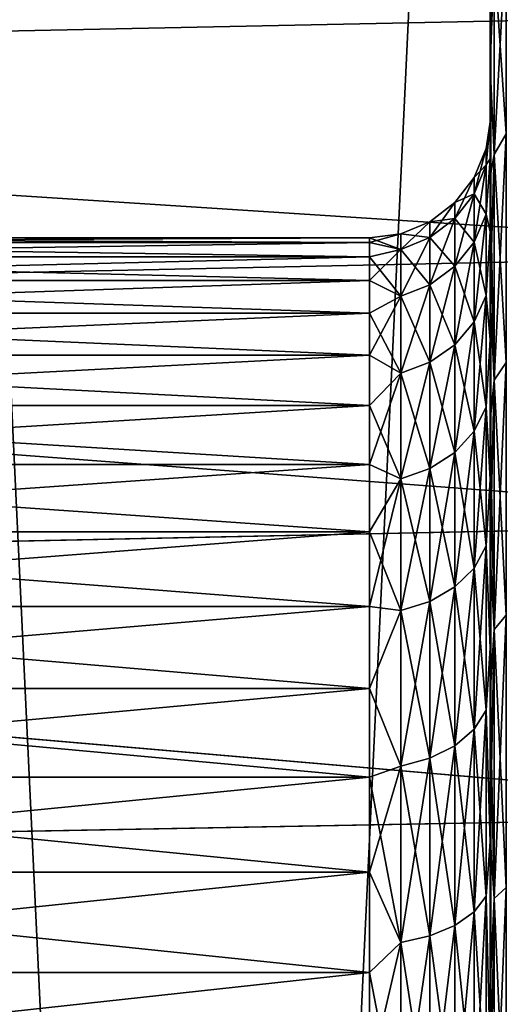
# Model space of a CAD drawing. Header units: metres. Extents: x -109 to 109, y -78 to 121.
# Tile 305 of 656: x -85.98 to -85.183, y 105.305 to 106.937. Entities that reach past the tile are written whole.
import ezdxf

# ---------------------------------------------------------------- set-up
doc = ezdxf.new("R2010")
doc.units = ezdxf.units.M
doc.layers.add('solid_508554_SW0001', color=7, linetype='CONTINUOUS')

msp = doc.modelspace()

# ---------------------------------------------------------------- linework, layer by layer
at = {"layer": 'solid_508554_SW0001'}
for points in [[(-86.160873, 109.825623, -23.301292), (-86.160873, 89.525627, -23.301289), (-85.198685, 89.525627, -22.339108)], [(-86.160873, 109.825623, -23.301292), (-85.198685, 89.525627, -22.339108), (-85.198708, 109.825623, -22.339127)], [(-85.198708, 109.825623, -41.660873), (-85.198685, 89.525627, -41.660892), (-86.160873, 89.525627, -40.698711)], [(-85.198708, 109.825623, -41.660873), (-86.160873, 89.525627, -40.698711), (-86.160873, 109.825623, -40.698708)], [(-85.198708, 109.825623, -22.339127), (-85.198685, 89.525627, -22.339108), (-84.141197, 89.525627, -21.482773)], [(-85.198708, 109.825623, -22.339127), (-84.141197, 89.525627, -21.482773), (-84.141228, 109.825623, -21.482794)], [(-84.141228, 109.825623, -42.517204), (-85.198685, 89.525627, -41.660892), (-85.198708, 109.825623, -41.660873)], [(-84.141228, 109.825623, -42.517204), (-84.141197, 89.525627, -42.517227), (-85.198685, 89.525627, -41.660892)], [(-89.188416, 106.853333, -29.170856), (-89.27124, 107.204384, -29.571938), (-84.5, 106.948959, -29.269775)], [(-89.27124, 107.204384, -34.428066), (-89.188416, 106.85334, -34.829136), (-84.5, 106.948959, -34.730225)], [(-85.193237, 106.713737, -29.31189), (-85.173286, 106.747894, -29.277735), (-85.173286, 107.079926, -29.656351)], [(-85.193237, 107.041611, -29.685757), (-85.193237, 106.713737, -29.31189), (-85.173286, 107.079926, -29.656351)], [(-85.193237, 107.041611, -34.314243), (-85.173286, 107.079926, -34.343647), (-85.173286, 106.747894, -34.722263)], [(-85.193237, 107.041611, -34.314243), (-85.199997, 106.85923, -34.456253), (-85.199997, 107.027283, -34.247791)], [(-85.193237, 106.713737, -34.68811), (-85.199997, 106.85923, -34.456253), (-85.193237, 107.041611, -34.314243)], [(-85.193237, 107.041611, -29.685757), (-85.199997, 107.027283, -29.752207), (-85.199997, 106.85923, -29.543747)], [(-85.193237, 107.041611, -29.685757), (-85.199997, 106.85923, -29.543747), (-85.193237, 106.713737, -29.31189)], [(-85.193237, 106.713737, -34.68811), (-85.193237, 107.041611, -34.314243), (-85.173286, 106.747894, -34.722263)], [(-85.199997, 107.027283, -29.752207), (-85.199997, 107.027283, -34.247791), (-85.199997, 106.85923, -34.456253)], [(-85.199997, 106.85923, -29.543747), (-85.199997, 107.027283, -29.752207), (-85.199997, 106.85923, -34.456253)], [(-89.188416, 106.853333, -29.170856), (-84.5, 106.948959, -29.269775), (-84.5, 106.549965, -28.897144)], [(-89.188416, 106.85334, -34.829136), (-84.5, 106.549965, -35.102856), (-84.5, 106.948959, -34.730225)], [(-89.188416, 106.85334, -34.829136), (-89.105034, 106.45192, -35.180111), (-84.5, 106.549965, -35.102856)], [(-89.105034, 106.451897, -28.819876), (-89.188416, 106.853333, -29.170856), (-84.5, 106.549965, -28.897144)], [(-85.199997, 106.767929, -32.205559), (-85.199997, 106.85923, -34.456253), (-85.199997, 106.676735, -34.652195)], [(-85.193237, 106.713737, -34.68811), (-85.199997, 106.676735, -34.652195), (-85.199997, 106.85923, -34.456253)], [(-85.199997, 106.767929, -32.205559), (-85.199997, 106.85923, -29.543747), (-85.199997, 106.85923, -34.456253)], [(-85.199997, 106.70665, -31.387964), (-85.199997, 106.676727, -29.347805), (-85.199997, 106.85923, -29.543747)], [(-85.193237, 106.713737, -29.31189), (-85.199997, 106.85923, -29.543747), (-85.199997, 106.676727, -29.347805)], [(-85.199997, 106.767929, -31.794464), (-85.199997, 106.70665, -31.387964), (-85.199997, 106.85923, -29.543747)], [(-85.199997, 106.767929, -32.205559), (-85.199997, 106.767929, -31.794464), (-85.199997, 106.85923, -29.543747)], [(-85.206764, 106.696602, -31.615973), (-85.199997, 106.70665, -31.387964), (-85.199997, 106.767929, -31.794464)], [(-85.206764, 106.724068, -32), (-85.199997, 106.767929, -31.794464), (-85.199997, 106.767929, -32.205559)], [(-85.206764, 106.724068, -32), (-85.206764, 106.696602, -31.615973), (-85.199997, 106.767929, -31.794464)], [(-85.206764, 106.696602, -32.384029), (-85.199997, 106.767929, -32.205559), (-85.199997, 106.70665, -32.612057)], [(-85.206764, 106.696602, -32.384029), (-85.206764, 106.724068, -32), (-85.199997, 106.767929, -32.205559)], [(-85.199997, 106.70665, -32.612057), (-85.199997, 106.767929, -32.205559), (-85.199997, 106.676735, -34.652195)], [(-85.193237, 106.339867, -28.984018), (-85.173286, 106.369278, -28.945698), (-85.173286, 106.747894, -29.277735)], [(-85.193237, 106.713737, -29.31189), (-85.193237, 106.339867, -28.984018), (-85.173286, 106.747894, -29.277735)], [(-85.193237, 106.713737, -34.68811), (-85.173286, 106.747894, -34.722263), (-85.173286, 106.369278, -35.054302)], [(-85.226715, 106.648788, -31.622847), (-85.206764, 106.696602, -31.615973), (-85.206764, 106.724068, -32)], [(-85.226715, 106.675758, -32), (-85.206764, 106.724068, -32), (-85.206764, 106.696602, -32.384029)], [(-85.226715, 106.675758, -32), (-85.226715, 106.648788, -31.622847), (-85.206764, 106.724068, -32)], [(-85.206764, 106.614761, -31.239761), (-85.199997, 106.585457, -30.995142), (-85.199997, 106.70665, -31.387964)], [(-85.206764, 106.696602, -31.615973), (-85.206764, 106.614761, -31.239761), (-85.199997, 106.70665, -31.387964)], [(-85.206764, 106.614761, -32.760239), (-85.199997, 106.70665, -32.612057), (-85.199997, 106.585449, -33.004879)], [(-85.206764, 106.614761, -32.760239), (-85.206764, 106.696602, -32.384029), (-85.199997, 106.70665, -32.612057)], [(-85.193237, 106.339867, -35.01598), (-85.199997, 106.676735, -34.652195), (-85.193237, 106.713737, -34.68811)], [(-85.193237, 106.713737, -29.31189), (-85.199997, 106.676727, -29.347805), (-85.199997, 106.480713, -29.165386)], [(-85.193237, 106.713737, -29.31189), (-85.199997, 106.480713, -29.165386), (-85.193237, 106.339867, -28.984018)], [(-85.199997, 106.585449, -33.004879), (-85.199997, 106.70665, -32.612057), (-85.199997, 106.676735, -34.652195)], [(-85.199997, 106.70665, -31.387964), (-85.199997, 106.585457, -30.995142), (-85.199997, 106.676727, -29.347805)], [(-85.193237, 106.339867, -35.01598), (-85.193237, 106.713737, -34.68811), (-85.173286, 106.369278, -35.054302)], [(-85.226715, 106.568413, -31.25337), (-85.206764, 106.614761, -31.239761), (-85.206764, 106.696602, -31.615973)], [(-85.226715, 106.648788, -31.622847), (-85.226715, 106.568413, -31.25337), (-85.206764, 106.696602, -31.615973)], [(-85.226715, 106.648788, -32.377155), (-85.206764, 106.696602, -32.384029), (-85.206764, 106.614761, -32.760239)], [(-85.226715, 106.648788, -32.377155), (-85.226715, 106.675758, -32), (-85.206764, 106.696602, -32.384029)], [(-85.258507, 106.607727, -31.62875), (-85.226715, 106.648788, -31.622847), (-85.226715, 106.675758, -32)], [(-85.258507, 106.634277, -32), (-85.226715, 106.675758, -32), (-85.226715, 106.648788, -32.377155)], [(-85.258507, 106.634277, -32), (-85.258507, 106.607727, -31.62875), (-85.226715, 106.675758, -32)], [(-85.199997, 106.585449, -33.004879), (-85.199997, 106.676735, -34.652195), (-85.199997, 106.480713, -34.834614)], [(-85.193237, 106.339867, -35.01598), (-85.199997, 106.480713, -34.834614), (-85.199997, 106.676735, -34.652195)], [(-85.199997, 106.585457, -30.995142), (-85.199997, 106.480713, -29.165386), (-85.199997, 106.676727, -29.347805)], [(-85.299957, 106.576218, -31.63328), (-85.258507, 106.607727, -31.62875), (-85.258507, 106.634277, -32)], [(-85.299957, 106.602448, -32), (-85.258507, 106.634277, -32), (-85.258507, 106.607727, -32.37125)], [(-85.299957, 106.602448, -32), (-85.299957, 106.576218, -31.63328), (-85.258507, 106.634277, -32)], [(-85.258507, 106.52861, -31.265059), (-85.226715, 106.568413, -31.25337), (-85.226715, 106.648788, -31.622847)], [(-85.258507, 106.607727, -31.62875), (-85.258507, 106.52861, -31.265059), (-85.226715, 106.648788, -31.622847)], [(-85.258507, 106.607727, -32.37125), (-85.226715, 106.648788, -32.377155), (-85.226715, 106.568413, -32.746628)], [(-85.258507, 106.607727, -32.37125), (-85.258507, 106.634277, -32), (-85.226715, 106.648788, -32.377155)], [(-85.226715, 106.568413, -32.746628), (-85.226715, 106.648788, -32.377155), (-85.206764, 106.614761, -32.760239)], [(-85.348236, 106.556419, -31.636127), (-85.299957, 106.576218, -31.63328), (-85.299957, 106.602448, -32)], [(-85.348236, 106.582443, -32), (-85.299957, 106.602448, -32), (-85.299957, 106.576218, -32.366718)], [(-85.348236, 106.582443, -32), (-85.348236, 106.556419, -31.636127), (-85.299957, 106.602448, -32)], [(-85.299957, 106.49807, -31.274025), (-85.258507, 106.52861, -31.265059), (-85.258507, 106.607727, -31.62875)], [(-85.299957, 106.576218, -31.63328), (-85.299957, 106.49807, -31.274025), (-85.258507, 106.607727, -31.62875)], [(-85.299957, 106.576218, -32.366718), (-85.258507, 106.607727, -32.37125), (-85.258507, 106.52861, -32.734943)], [(-85.299957, 106.576218, -32.366718), (-85.299957, 106.602448, -32), (-85.258507, 106.607727, -32.37125)], [(-85.258507, 106.52861, -32.734943), (-85.258507, 106.607727, -32.37125), (-85.226715, 106.568413, -32.746628)], [(-85.226715, 106.436272, -30.899094), (-85.206764, 106.480209, -30.879028), (-85.206764, 106.614761, -31.239761)], [(-85.226715, 106.568413, -31.25337), (-85.226715, 106.436272, -30.899094), (-85.206764, 106.614761, -31.239761)], [(-85.226715, 106.568413, -32.746628), (-85.206764, 106.614761, -32.760239), (-85.206764, 106.480209, -33.120972)], [(-85.206764, 106.614761, -31.239761), (-85.206764, 106.480209, -30.879028), (-85.199997, 106.585457, -30.995142)], [(-85.206764, 106.480209, -33.120972), (-85.206764, 106.614761, -32.760239), (-85.199997, 106.585449, -33.004879)], [(-85.206764, 106.480209, -30.879028), (-85.199997, 106.407066, -30.624777), (-85.199997, 106.585457, -30.995142)], [(-85.206764, 106.480209, -33.120972), (-85.199997, 106.585449, -33.004879), (-85.199997, 106.407051, -33.375244)], [(-85.199997, 106.585457, -30.995142), (-85.199997, 106.407066, -30.624777), (-85.199997, 106.480713, -29.165386)], [(-85.199997, 106.407051, -33.375244), (-85.199997, 106.585449, -33.004879), (-85.199997, 106.480713, -34.834614)], [(-85.400002, 106.575623, -32), (-87, 106.575623, -32), (-87, 106.567764, -31.799931)], [(-85.400002, 106.567764, -31.799931), (-85.400002, 106.575623, -32), (-87, 106.567764, -31.799931)], [(-85.400002, 106.567764, -32.200069), (-87, 106.567764, -32.200069), (-87, 106.575623, -32)], [(-85.400002, 106.575623, -32), (-85.400002, 106.567764, -32.200069), (-87, 106.575623, -32)], [(-85.400002, 106.567764, -31.799931), (-87, 106.567764, -31.799931), (-87, 106.544228, -31.601093)], [(-85.400002, 106.544228, -31.601093), (-85.400002, 106.567764, -31.799931), (-87, 106.544228, -31.601093)], [(-85.400002, 106.544228, -32.398907), (-87, 106.544228, -32.398907), (-87, 106.567764, -32.200069)], [(-85.400002, 106.567764, -32.200069), (-85.400002, 106.544228, -32.398907), (-87, 106.567764, -32.200069)], [(-85.348236, 106.582443, -32), (-85.400002, 106.575623, -32), (-85.400002, 106.567764, -31.799931)], [(-85.348236, 106.556419, -32.363873), (-85.400002, 106.575623, -32), (-85.348236, 106.582443, -32)], [(-85.348236, 106.582443, -32), (-85.400002, 106.567764, -31.799931), (-85.348236, 106.556419, -31.636127)], [(-85.348236, 106.556419, -32.363873), (-85.400002, 106.567764, -32.200069), (-85.400002, 106.575623, -32)], [(-85.348236, 106.556419, -32.363873), (-85.400002, 106.544228, -32.398907), (-85.400002, 106.567764, -32.200069)], [(-85.348236, 106.556419, -31.636127), (-85.400002, 106.567764, -31.799931), (-85.400002, 106.544228, -31.601093)], [(-85.348236, 106.556419, -32.363873), (-85.348236, 106.582443, -32), (-85.299957, 106.576218, -32.366718)], [(-85.348236, 106.478874, -31.279661), (-85.299957, 106.49807, -31.274025), (-85.299957, 106.576218, -31.63328)], [(-85.348236, 106.556419, -31.636127), (-85.348236, 106.478874, -31.279661), (-85.299957, 106.576218, -31.63328)], [(-85.348236, 106.556419, -32.363873), (-85.299957, 106.576218, -32.366718), (-85.299957, 106.49807, -32.725975)], [(-85.299957, 106.49807, -32.725975), (-85.299957, 106.576218, -32.366718), (-85.258507, 106.52861, -32.734943)], [(-85.258507, 106.398537, -30.916327), (-85.226715, 106.436272, -30.899094), (-85.226715, 106.568413, -31.25337)], [(-85.258507, 106.52861, -31.265059), (-85.258507, 106.398537, -30.916327), (-85.226715, 106.568413, -31.25337)], [(-85.258507, 106.52861, -32.734943), (-85.226715, 106.568413, -32.746628), (-85.226715, 106.436272, -33.100906)], [(-85.226715, 106.436272, -33.100906), (-85.226715, 106.568413, -32.746628), (-85.206764, 106.480209, -33.120972)], [(-85.348236, 106.478874, -32.720337), (-85.400002, 106.544228, -32.398907), (-85.348236, 106.556419, -32.363873)], [(-85.348236, 106.556419, -31.636127), (-85.400002, 106.544228, -31.601093), (-85.400002, 106.505173, -31.404716)], [(-85.348236, 106.556419, -31.636127), (-85.400002, 106.505173, -31.404716), (-85.348236, 106.478874, -31.279661)], [(-85.348236, 106.478874, -32.720337), (-85.348236, 106.556419, -32.363873), (-85.299957, 106.49807, -32.725975)], [(-89.105034, 106.451897, -28.819876), (-84.5, 106.549965, -28.897144), (-84.5, 106.103943, -28.582314)], [(-89.105034, 106.45192, -35.180111), (-84.5, 106.103943, -35.417686), (-84.5, 106.549965, -35.102856)], [(-85.400002, 106.544228, -31.601093), (-87, 106.544228, -31.601093), (-87, 106.505173, -31.404716)], [(-85.400002, 106.505173, -31.404716), (-85.400002, 106.544228, -31.601093), (-87, 106.505173, -31.404716)], [(-85.400002, 106.505173, -32.595284), (-87, 106.505173, -32.595284), (-87, 106.544228, -32.398907)], [(-85.400002, 106.544228, -32.398907), (-85.400002, 106.505173, -32.595284), (-87, 106.544228, -32.398907)], [(-85.348236, 106.478874, -32.720337), (-85.400002, 106.505173, -32.595284), (-85.400002, 106.544228, -32.398907)], [(-85.299957, 106.369583, -30.92955), (-85.258507, 106.398537, -30.916327), (-85.258507, 106.52861, -31.265059)], [(-85.299957, 106.49807, -31.274025), (-85.299957, 106.369583, -30.92955), (-85.258507, 106.52861, -31.265059)], [(-85.299957, 106.49807, -32.725975), (-85.258507, 106.52861, -32.734943), (-85.258507, 106.398537, -33.083675)], [(-85.258507, 106.398537, -33.083675), (-85.258507, 106.52861, -32.734943), (-85.226715, 106.436272, -33.100906)], [(-85.400002, 106.505173, -31.404716), (-87, 106.505173, -31.404716), (-87, 106.450821, -31.212008)], [(-85.400002, 106.450821, -31.212008), (-85.400002, 106.505173, -31.404716), (-87, 106.450821, -31.212008)], [(-85.400002, 106.450821, -32.787991), (-87, 106.450821, -32.787991), (-87, 106.505173, -32.595284)], [(-85.400002, 106.505173, -32.595284), (-85.400002, 106.450821, -32.787991), (-87, 106.505173, -32.595284)], [(-85.348236, 106.478874, -32.720337), (-85.400002, 106.450821, -32.787991), (-85.400002, 106.505173, -32.595284)], [(-85.348236, 106.478874, -31.279661), (-85.400002, 106.505173, -31.404716), (-85.400002, 106.450821, -31.212008)], [(-85.348236, 106.351387, -30.93786), (-85.299957, 106.369583, -30.92955), (-85.299957, 106.49807, -31.274025)], [(-85.348236, 106.478874, -31.279661), (-85.348236, 106.351387, -30.93786), (-85.299957, 106.49807, -31.274025)], [(-85.348236, 106.478874, -32.720337), (-85.299957, 106.49807, -32.725975), (-85.299957, 106.369583, -33.07045)], [(-85.299957, 106.369583, -33.07045), (-85.299957, 106.49807, -32.725975), (-85.258507, 106.398537, -33.083675)], [(-85.348236, 106.351387, -33.062138), (-85.400002, 106.450821, -32.787991), (-85.348236, 106.478874, -32.720337)], [(-85.348236, 106.478874, -31.279661), (-85.400002, 106.450821, -31.212008), (-85.400002, 106.381523, -31.024158)], [(-85.348236, 106.478874, -31.279661), (-85.400002, 106.381523, -31.024158), (-85.348236, 106.351387, -30.93786)], [(-85.348236, 106.351387, -33.062138), (-85.348236, 106.478874, -32.720337), (-85.299957, 106.369583, -33.07045)], [(-85.226715, 106.255066, -30.567228), (-85.206764, 106.2957, -30.541115), (-85.206764, 106.480209, -30.879028)], [(-85.226715, 106.436272, -30.899094), (-85.226715, 106.255066, -30.567228), (-85.206764, 106.480209, -30.879028)], [(-85.226715, 106.436272, -33.100906), (-85.206764, 106.480209, -33.120972), (-85.206764, 106.2957, -33.458885)], [(-85.206764, 106.480209, -30.879028), (-85.206764, 106.2957, -30.541115), (-85.199997, 106.407066, -30.624777)], [(-85.206764, 106.2957, -33.458885), (-85.206764, 106.480209, -33.120972), (-85.199997, 106.407051, -33.375244)], [(-85.199997, 106.407051, -33.375244), (-85.199997, 106.480713, -34.834614), (-85.199997, 106.272186, -35.002571)], [(-85.193237, 106.339867, -35.01598), (-85.199997, 106.272186, -35.002571), (-85.199997, 106.480713, -34.834614)], [(-85.199997, 106.407066, -30.624777), (-85.199997, 106.272186, -28.997425), (-85.199997, 106.480713, -29.165386)], [(-85.193237, 106.339867, -28.984018), (-85.199997, 106.480713, -29.165386), (-85.199997, 106.272186, -28.997425)], [(-89.105034, 106.45192, -35.180111), (-89.027412, 106.009567, -35.473324), (-84.5, 106.103943, -35.417686)], [(-89.027458, 106.009872, -28.52685), (-89.105034, 106.451897, -28.819876), (-84.5, 106.103943, -28.582314)], [(-85.400002, 106.450821, -31.212008), (-87, 106.450821, -31.212008), (-87, 106.381523, -31.024158)], [(-85.400002, 106.381523, -31.024158), (-85.400002, 106.450821, -31.212008), (-87, 106.381523, -31.024158)], [(-85.400002, 106.381523, -32.975842), (-87, 106.381523, -32.975842), (-87, 106.450821, -32.787991)], [(-85.400002, 106.450821, -32.787991), (-85.400002, 106.381523, -32.975842), (-87, 106.450821, -32.787991)], [(-85.348236, 106.351387, -33.062138), (-85.400002, 106.381523, -32.975842), (-85.400002, 106.450821, -32.787991)], [(-85.258507, 106.220161, -30.589655), (-85.226715, 106.255066, -30.567228), (-85.226715, 106.436272, -30.899094)], [(-85.258507, 106.398537, -30.916327), (-85.258507, 106.220161, -30.589655), (-85.226715, 106.436272, -30.899094)], [(-85.258507, 106.398537, -33.083675), (-85.226715, 106.436272, -33.100906), (-85.226715, 106.255066, -33.432774)], [(-85.226715, 106.255066, -33.432774), (-85.226715, 106.436272, -33.100906), (-85.206764, 106.2957, -33.458885)], [(-85.206764, 106.2957, -30.541115), (-85.199997, 106.175453, -30.285139), (-85.199997, 106.407066, -30.624777)], [(-85.206764, 106.2957, -33.458885), (-85.199997, 106.407051, -33.375244), (-85.199997, 106.175438, -33.714878)], [(-85.199997, 106.407066, -30.624777), (-85.199997, 106.175453, -30.285139), (-85.199997, 106.272186, -28.997425)], [(-85.199997, 106.175438, -33.714878), (-85.199997, 106.407051, -33.375244), (-85.199997, 106.272186, -35.002571)], [(-85.299957, 106.193382, -30.606865), (-85.258507, 106.220161, -30.589655), (-85.258507, 106.398537, -30.916327)], [(-85.299957, 106.369583, -30.92955), (-85.299957, 106.193382, -30.606865), (-85.258507, 106.398537, -30.916327)], [(-85.299957, 106.369583, -33.07045), (-85.258507, 106.398537, -33.083675), (-85.258507, 106.220161, -33.410343)], [(-85.258507, 106.220161, -33.410343), (-85.258507, 106.398537, -33.083675), (-85.226715, 106.255066, -33.432774)], [(-85.400002, 106.381523, -31.024158), (-87, 106.381523, -31.024158), (-87, 106.297691, -30.842327)], [(-85.400002, 106.297691, -30.842327), (-85.400002, 106.381523, -31.024158), (-87, 106.297691, -30.842327)], [(-85.400002, 106.297691, -33.157673), (-87, 106.297691, -33.157673), (-87, 106.381523, -32.975842)], [(-85.400002, 106.381523, -32.975842), (-85.400002, 106.297691, -33.157673), (-87, 106.381523, -32.975842)], [(-85.348236, 106.351387, -33.062138), (-85.400002, 106.297691, -33.157673), (-85.400002, 106.381523, -32.975842)], [(-85.348236, 106.351387, -30.93786), (-85.400002, 106.381523, -31.024158), (-85.400002, 106.297691, -30.842327)], [(-85.348236, 106.176552, -30.617682), (-85.299957, 106.193382, -30.606865), (-85.299957, 106.369583, -30.92955)], [(-85.348236, 106.351387, -30.93786), (-85.348236, 106.176552, -30.617682), (-85.299957, 106.369583, -30.92955)], [(-85.348236, 106.351387, -33.062138), (-85.299957, 106.369583, -33.07045), (-85.299957, 106.193382, -33.393135)], [(-85.299957, 106.193382, -33.393135), (-85.299957, 106.369583, -33.07045), (-85.258507, 106.220161, -33.410343)], [(-85.193237, 105.926407, -28.70775), (-85.173286, 105.950562, -28.66592), (-85.173286, 106.369278, -28.945698)], [(-85.193237, 106.339867, -28.984018), (-85.193237, 105.926407, -28.70775), (-85.173286, 106.369278, -28.945698)], [(-85.193237, 106.339867, -35.01598), (-85.173286, 106.369278, -35.054302), (-85.173286, 105.950562, -35.33408)], [(-85.348236, 106.176552, -33.382317), (-85.400002, 106.297691, -33.157673), (-85.348236, 106.351387, -33.062138)], [(-85.348236, 106.351387, -30.93786), (-85.400002, 106.297691, -30.842327), (-85.400002, 106.19986, -30.667631)], [(-85.348236, 106.351387, -30.93786), (-85.400002, 106.19986, -30.667631), (-85.348236, 106.176552, -30.617682)], [(-85.348236, 106.176552, -33.382317), (-85.348236, 106.351387, -33.062138), (-85.299957, 106.193382, -33.393135)], [(-85.193237, 105.926407, -35.292248), (-85.199997, 106.272186, -35.002571), (-85.193237, 106.339867, -35.01598)], [(-85.193237, 106.339867, -28.984018), (-85.199997, 106.272186, -28.997425), (-85.199997, 106.0522, -28.844767)], [(-85.193237, 106.339867, -28.984018), (-85.199997, 106.0522, -28.844767), (-85.193237, 105.926407, -28.70775)], [(-85.193237, 105.926407, -35.292248), (-85.193237, 106.339867, -35.01598), (-85.173286, 105.950562, -35.33408)], [(-85.400002, 106.297691, -30.842327), (-87, 106.297691, -30.842327), (-87, 106.19986, -30.667631)], [(-85.400002, 106.19986, -30.667631), (-85.400002, 106.297691, -30.842327), (-87, 106.19986, -30.667631)], [(-85.400002, 106.19986, -33.332371), (-87, 106.19986, -33.332371), (-87, 106.297691, -33.157673)], [(-85.400002, 106.297691, -33.157673), (-85.400002, 106.19986, -33.332371), (-87, 106.297691, -33.157673)], [(-85.348236, 106.176552, -33.382317), (-85.400002, 106.19986, -33.332371), (-85.400002, 106.297691, -33.157673)], [(-85.226715, 106.028465, -30.26453), (-85.206764, 106.064972, -30.232899), (-85.206764, 106.2957, -30.541115)], [(-85.226715, 106.255066, -30.567228), (-85.226715, 106.028465, -30.26453), (-85.206764, 106.2957, -30.541115)], [(-85.226715, 106.255066, -33.432774), (-85.206764, 106.2957, -33.458885), (-85.206764, 106.064972, -33.767101)], [(-85.206764, 106.2957, -30.541115), (-85.206764, 106.064972, -30.232899), (-85.199997, 106.175453, -30.285139)], [(-85.206764, 106.064972, -33.767101), (-85.206764, 106.2957, -33.458885), (-85.199997, 106.175438, -33.714878)], [(-85.199997, 106.175438, -33.714878), (-85.199997, 106.272186, -35.002571), (-85.199997, 106.0522, -35.155231)], [(-85.193237, 105.926407, -35.292248), (-85.199997, 106.0522, -35.155231), (-85.199997, 106.272186, -35.002571)], [(-85.199997, 106.175453, -30.285139), (-85.199997, 106.0522, -28.844767), (-85.199997, 106.272186, -28.997425)], [(-85.258507, 105.997116, -30.291697), (-85.226715, 106.028465, -30.26453), (-85.226715, 106.255066, -30.567228)], [(-85.258507, 106.220161, -30.589655), (-85.258507, 105.997116, -30.291697), (-85.226715, 106.255066, -30.567228)], [(-85.258507, 106.220161, -33.410343), (-85.226715, 106.255066, -33.432774), (-85.226715, 106.028465, -33.73547)], [(-85.226715, 106.028465, -33.73547), (-85.226715, 106.255066, -33.432774), (-85.206764, 106.064972, -33.767101)], [(-85.299957, 105.973061, -30.312542), (-85.258507, 105.997116, -30.291697), (-85.258507, 106.220161, -30.589655)], [(-85.299957, 106.193382, -30.606865), (-85.299957, 105.973061, -30.312542), (-85.258507, 106.220161, -30.589655)], [(-85.299957, 106.193382, -33.393135), (-85.258507, 106.220161, -33.410343), (-85.258507, 105.997116, -33.708305)], [(-85.258507, 105.997116, -33.708305), (-85.258507, 106.220161, -33.410343), (-85.226715, 106.028465, -33.73547)], [(-85.400002, 106.19986, -30.667631), (-87, 106.19986, -30.667631), (-87, 106.088623, -30.50115)], [(-85.400002, 106.088623, -30.50115), (-85.400002, 106.19986, -30.667631), (-87, 106.088623, -30.50115)], [(-85.400002, 106.088623, -33.498852), (-87, 106.088623, -33.498852), (-87, 106.19986, -33.332371)], [(-85.400002, 106.19986, -33.332371), (-85.400002, 106.088623, -33.498852), (-87, 106.19986, -33.332371)], [(-85.348236, 106.176552, -33.382317), (-85.400002, 106.088623, -33.498852), (-85.400002, 106.19986, -33.332371)], [(-85.348236, 106.176552, -30.617682), (-85.400002, 106.19986, -30.667631), (-85.400002, 106.088623, -30.50115)], [(-85.348236, 105.957939, -30.325642), (-85.299957, 105.973061, -30.312542), (-85.299957, 106.193382, -30.606865)], [(-85.348236, 106.176552, -30.617682), (-85.348236, 105.957939, -30.325642), (-85.299957, 106.193382, -30.606865)], [(-85.348236, 106.176552, -33.382317), (-85.299957, 106.193382, -33.393135), (-85.299957, 105.973061, -33.687458)], [(-85.299957, 105.973061, -33.687458), (-85.299957, 106.193382, -33.393135), (-85.258507, 105.997116, -33.708305)], [(-85.348236, 105.957939, -33.674358), (-85.400002, 106.088623, -33.498852), (-85.348236, 106.176552, -33.382317)], [(-85.348236, 106.176552, -30.617682), (-85.400002, 106.088623, -30.50115), (-85.400002, 105.964661, -30.34391)], [(-85.348236, 106.176552, -30.617682), (-85.400002, 105.964661, -30.34391), (-85.348236, 105.957939, -30.325642)], [(-85.348236, 105.957939, -33.674358), (-85.348236, 106.176552, -33.382317), (-85.299957, 105.973061, -33.687458)], [(-85.206764, 106.064972, -30.232899), (-85.199997, 105.89579, -29.983822), (-85.199997, 106.175453, -30.285139)], [(-85.206764, 106.064972, -33.767101), (-85.199997, 106.175438, -33.714878), (-85.199997, 105.895775, -34.016193)], [(-85.199997, 106.175453, -30.285139), (-85.199997, 105.89579, -29.983822), (-85.199997, 106.0522, -28.844767)], [(-85.199997, 105.895775, -34.016193), (-85.199997, 106.175438, -33.714878), (-85.199997, 106.0522, -35.155231)], [(-89.027458, 106.009872, -28.52685), (-84.5, 106.103943, -28.582314), (-84.5, 105.619217, -28.331148)], [(-89.027412, 106.009567, -35.473324), (-84.5, 105.619217, -35.66885), (-84.5, 106.103943, -35.417686)], [(-85.400002, 106.088623, -30.50115), (-87, 106.088623, -30.50115), (-87, 105.964661, -30.34391)], [(-85.400002, 105.964661, -30.34391), (-85.400002, 106.088623, -30.50115), (-87, 105.964661, -30.34391)], [(-85.400002, 105.964661, -33.65609), (-87, 105.964661, -33.65609), (-87, 106.088623, -33.498852)], [(-85.400002, 106.088623, -33.498852), (-85.400002, 105.964661, -33.65609), (-87, 106.088623, -33.498852)], [(-85.348236, 105.957939, -33.674358), (-85.400002, 105.964661, -33.65609), (-85.400002, 106.088623, -33.498852)], [(-85.226715, 105.761093, -29.99716), (-85.206764, 105.792725, -29.960657), (-85.206764, 106.064972, -30.232899)], [(-85.226715, 106.028465, -30.26453), (-85.226715, 105.761093, -29.99716), (-85.206764, 106.064972, -30.232899)], [(-85.226715, 106.028465, -33.73547), (-85.206764, 106.064972, -33.767101), (-85.206764, 105.792725, -34.039345)], [(-85.206764, 106.064972, -30.232899), (-85.206764, 105.792725, -29.960657), (-85.199997, 105.89579, -29.983822)], [(-85.206764, 105.792725, -34.039345), (-85.206764, 106.064972, -33.767101), (-85.199997, 105.895775, -34.016193)], [(-85.199997, 105.895775, -34.016193), (-85.199997, 106.0522, -35.155231), (-85.199997, 105.821854, -35.291817)], [(-85.193237, 105.926407, -35.292248), (-85.199997, 105.821854, -35.291817), (-85.199997, 106.0522, -35.155231)], [(-85.199997, 105.89579, -29.983822), (-85.199997, 105.821854, -28.708183), (-85.199997, 106.0522, -28.844767)], [(-85.193237, 105.926407, -28.70775), (-85.199997, 106.0522, -28.844767), (-85.199997, 105.821854, -28.708183)], [(-85.258507, 105.733932, -30.028511), (-85.226715, 105.761093, -29.99716), (-85.226715, 106.028465, -30.26453)], [(-85.258507, 105.997116, -30.291697), (-85.258507, 105.733932, -30.028511), (-85.226715, 106.028465, -30.26453)], [(-85.258507, 105.997116, -33.708305), (-85.226715, 106.028465, -33.73547), (-85.226715, 105.761093, -34.002838)], [(-85.226715, 105.761093, -34.002838), (-85.226715, 106.028465, -33.73547), (-85.206764, 105.792725, -34.039345)], [(-88.961327, 105.537155, -28.296587), (-89.027458, 106.009872, -28.52685), (-84.5, 105.619217, -28.331148)], [(-89.027412, 106.009567, -35.473324), (-88.961273, 105.53672, -35.70359), (-84.5, 105.619217, -35.66885)], [(-85.299957, 105.713081, -30.052568), (-85.258507, 105.733932, -30.028511), (-85.258507, 105.997116, -30.291697)], [(-85.299957, 105.973061, -30.312542), (-85.299957, 105.713081, -30.052568), (-85.258507, 105.997116, -30.291697)], [(-85.299957, 105.973061, -33.687458), (-85.258507, 105.997116, -33.708305), (-85.258507, 105.733932, -33.971489)], [(-85.258507, 105.733932, -33.971489), (-85.258507, 105.997116, -33.708305), (-85.226715, 105.761093, -34.002838)], [(-85.400002, 105.964661, -30.34391), (-87, 105.964661, -30.34391), (-87, 105.828751, -30.19688)], [(-85.400002, 105.828751, -30.19688), (-85.400002, 105.964661, -30.34391), (-87, 105.828751, -30.19688)], [(-85.400002, 105.828751, -33.80312), (-87, 105.828751, -33.80312), (-87, 105.964661, -33.65609)], [(-85.400002, 105.964661, -33.65609), (-85.400002, 105.828751, -33.80312), (-87, 105.964661, -33.65609)], [(-85.348236, 105.957939, -33.674358), (-85.400002, 105.828751, -33.80312), (-85.400002, 105.964661, -33.65609)], [(-85.348236, 105.957939, -30.325642), (-85.400002, 105.964661, -30.34391), (-85.400002, 105.828751, -30.19688)], [(-85.348236, 105.699982, -30.067688), (-85.299957, 105.713081, -30.052568), (-85.299957, 105.973061, -30.312542)], [(-85.348236, 105.957939, -30.325642), (-85.348236, 105.699982, -30.067688), (-85.299957, 105.973061, -30.312542)], [(-85.348236, 105.957939, -33.674358), (-85.299957, 105.973061, -33.687458), (-85.299957, 105.713081, -33.94743)], [(-85.299957, 105.713081, -33.94743), (-85.299957, 105.973061, -33.687458), (-85.258507, 105.733932, -33.971489)], [(-85.348236, 105.699982, -33.932312), (-85.400002, 105.828751, -33.80312), (-85.348236, 105.957939, -33.674358)], [(-85.348236, 105.957939, -30.325642), (-85.400002, 105.828751, -30.19688), (-85.348236, 105.699982, -30.067688)], [(-85.348236, 105.699982, -33.932312), (-85.348236, 105.957939, -33.674358), (-85.299957, 105.713081, -33.94743)], [(-85.193237, 105.480423, -28.487816), (-85.173286, 105.498901, -28.44319), (-85.173286, 105.950562, -28.66592)], [(-85.193237, 105.926407, -28.70775), (-85.193237, 105.480423, -28.487816), (-85.173286, 105.950562, -28.66592)], [(-85.193237, 105.926407, -35.292248), (-85.173286, 105.950562, -35.33408), (-85.173286, 105.498901, -35.556812)], [(-85.193237, 105.480423, -35.512184), (-85.199997, 105.821854, -35.291817), (-85.193237, 105.926407, -35.292248)], [(-85.193237, 105.926407, -28.70775), (-85.199997, 105.821854, -28.708183), (-85.199997, 105.582367, -28.588396)], [(-85.193237, 105.926407, -28.70775), (-85.199997, 105.582367, -28.588396), (-85.193237, 105.480423, -28.487816)], [(-85.193237, 105.480423, -35.512184), (-85.193237, 105.926407, -35.292248), (-85.173286, 105.498901, -35.556812)], [(-85.206764, 105.792725, -29.960657), (-85.199997, 105.574364, -29.727575), (-85.199997, 105.89579, -29.983822)], [(-85.206764, 105.792725, -34.039345), (-85.199997, 105.895775, -34.016193), (-85.199997, 105.574341, -34.272438)], [(-85.199997, 105.89579, -29.983822), (-85.199997, 105.574364, -29.727575), (-85.199997, 105.821854, -28.708183)], [(-85.199997, 105.895775, -34.016193), (-85.199997, 105.821854, -35.291817), (-85.199997, 105.582367, -35.411602)], [(-85.199997, 105.574341, -34.272438), (-85.199997, 105.895775, -34.016193), (-85.199997, 105.582367, -35.411602)], [(-85.400002, 105.828751, -30.19688), (-87, 105.828751, -30.19688), (-87, 105.681725, -30.060968)], [(-85.400002, 105.681725, -30.060968), (-85.400002, 105.828751, -30.19688), (-87, 105.681725, -30.060968)], [(-85.400002, 105.681725, -33.939034), (-87, 105.681725, -33.939034), (-87, 105.828751, -33.80312)], [(-85.400002, 105.828751, -33.80312), (-85.400002, 105.681725, -33.939034), (-87, 105.828751, -33.80312)], [(-85.348236, 105.699982, -33.932312), (-85.400002, 105.681725, -33.939034), (-85.400002, 105.828751, -33.80312)], [(-85.348236, 105.699982, -30.067688), (-85.400002, 105.828751, -30.19688), (-85.400002, 105.681725, -30.060968)], [(-85.193237, 105.480423, -35.512184), (-85.199997, 105.582367, -35.411602), (-85.199997, 105.821854, -35.291817)], [(-85.199997, 105.574364, -29.727575), (-85.199997, 105.582367, -28.588396), (-85.199997, 105.821854, -28.708183)], [(-85.226715, 105.458397, -29.770563), (-85.206764, 105.484512, -29.729929), (-85.206764, 105.792725, -29.960657)], [(-85.226715, 105.761093, -29.99716), (-85.226715, 105.458397, -29.770563), (-85.206764, 105.792725, -29.960657)], [(-85.226715, 105.761093, -34.002838), (-85.206764, 105.792725, -34.039345), (-85.206764, 105.484512, -34.270069)], [(-85.206764, 105.792725, -29.960657), (-85.206764, 105.484512, -29.729929), (-85.199997, 105.574364, -29.727575)], [(-85.206764, 105.484512, -34.270069), (-85.206764, 105.792725, -34.039345), (-85.199997, 105.574341, -34.272438)], [(-85.258507, 105.435966, -29.805462), (-85.226715, 105.458397, -29.770563), (-85.226715, 105.761093, -29.99716)], [(-85.258507, 105.733932, -30.028511), (-85.258507, 105.435966, -29.805462), (-85.226715, 105.761093, -29.99716)], [(-85.258507, 105.733932, -33.971489), (-85.226715, 105.761093, -34.002838), (-85.226715, 105.458397, -34.229435)], [(-85.226715, 105.458397, -34.229435), (-85.226715, 105.761093, -34.002838), (-85.206764, 105.484512, -34.270069)], [(-85.299957, 105.418762, -29.832241), (-85.258507, 105.435966, -29.805462), (-85.258507, 105.733932, -30.028511)], [(-85.299957, 105.713081, -30.052568), (-85.299957, 105.418762, -29.832241), (-85.258507, 105.733932, -30.028511)], [(-85.299957, 105.713081, -33.94743), (-85.258507, 105.733932, -33.971489), (-85.258507, 105.435966, -34.194538)], [(-85.258507, 105.435966, -34.194538), (-85.258507, 105.733932, -33.971489), (-85.226715, 105.458397, -34.229435)], [(-85.348236, 105.407944, -29.84907), (-85.299957, 105.418762, -29.832241), (-85.299957, 105.713081, -30.052568)], [(-85.348236, 105.699982, -30.067688), (-85.348236, 105.407944, -29.84907), (-85.299957, 105.713081, -30.052568)], [(-85.348236, 105.699982, -33.932312), (-85.299957, 105.713081, -33.94743), (-85.299957, 105.418762, -34.167759)], [(-85.299957, 105.418762, -34.167759), (-85.299957, 105.713081, -33.94743), (-85.258507, 105.435966, -34.194538)], [(-85.348236, 105.407944, -34.150928), (-85.400002, 105.681725, -33.939034), (-85.348236, 105.699982, -33.932312)], [(-85.348236, 105.699982, -30.067688), (-85.400002, 105.681725, -30.060968), (-85.400002, 105.524483, -29.93701)], [(-85.348236, 105.699982, -30.067688), (-85.400002, 105.524483, -29.93701), (-85.348236, 105.407944, -29.84907)], [(-85.348236, 105.407944, -34.150928), (-85.348236, 105.699982, -33.932312), (-85.299957, 105.418762, -34.167759)], [(-85.400002, 105.681725, -30.060968), (-87, 105.681725, -30.060968), (-87, 105.524483, -29.93701)], [(-85.400002, 105.524483, -29.93701), (-85.400002, 105.681725, -30.060968), (-87, 105.524483, -29.93701)], [(-85.400002, 105.524483, -34.062988), (-87, 105.524483, -34.062988), (-87, 105.681725, -33.939034)], [(-85.400002, 105.681725, -33.939034), (-85.400002, 105.524483, -34.062988), (-87, 105.681725, -33.939034)], [(-85.348236, 105.407944, -34.150928), (-85.400002, 105.524483, -34.062988), (-85.400002, 105.681725, -33.939034)], [(-88.961327, 105.537155, -28.296587), (-84.5, 105.619217, -28.331148), (-84.5, 105.104797, -28.148327)], [(-88.961273, 105.53672, -35.70359), (-84.5, 105.104797, -35.851673), (-84.5, 105.619217, -35.66885)], [(-85.206764, 105.484512, -29.729929), (-85.199997, 105.218292, -29.522087), (-85.199997, 105.574364, -29.727575)], [(-85.206764, 105.484512, -34.270069), (-85.199997, 105.574341, -34.272438), (-85.199997, 105.218269, -34.477921)], [(-85.199997, 105.574341, -34.272438), (-85.199997, 105.582367, -35.411602), (-85.199997, 105.33503, -35.513966)], [(-85.193237, 105.480423, -35.512184), (-85.199997, 105.33503, -35.513966), (-85.199997, 105.582367, -35.411602)], [(-85.199997, 105.574364, -29.727575), (-85.199997, 105.335022, -28.486032), (-85.199997, 105.582367, -28.588396)], [(-85.193237, 105.480423, -28.487816), (-85.199997, 105.582367, -28.588396), (-85.199997, 105.335022, -28.486032)], [(-85.199997, 105.574364, -29.727575), (-85.199997, 105.218292, -29.522087), (-85.199997, 105.335022, -28.486032)], [(-85.199997, 105.218269, -34.477921), (-85.199997, 105.574341, -34.272438), (-85.199997, 105.33503, -35.513966)], [(-88.911133, 105.043579, -28.131697), (-88.961327, 105.537155, -28.296587), (-84.5, 105.104797, -28.148327)], [(-88.961273, 105.53672, -35.70359), (-88.911118, 105.043358, -35.868362), (-84.5, 105.104797, -35.851673)], [(-85.400002, 105.524483, -29.93701), (-87, 105.524483, -29.93701), (-87, 105.358002, -29.825771)], [(-85.400002, 105.358002, -29.825771), (-85.400002, 105.524483, -29.93701), (-87, 105.358002, -29.825771)], [(-85.400002, 105.358002, -34.174229), (-87, 105.358002, -34.174229), (-87, 105.524483, -34.062988)], [(-85.400002, 105.524483, -34.062988), (-85.400002, 105.358002, -34.174229), (-87, 105.524483, -34.062988)], [(-85.348236, 105.407944, -34.150928), (-85.400002, 105.358002, -34.174229), (-85.400002, 105.524483, -34.062988)], [(-85.348236, 105.407944, -29.84907), (-85.400002, 105.524483, -29.93701), (-85.400002, 105.358002, -29.825771)], [(-85.193237, 105.009544, -28.327974), (-85.173286, 105.022041, -28.281317), (-85.173286, 105.498901, -28.44319)], [(-85.193237, 105.480423, -28.487816), (-85.193237, 105.009544, -28.327974), (-85.173286, 105.498901, -28.44319)], [(-85.193237, 105.480423, -35.512184), (-85.173286, 105.498901, -35.556812), (-85.173286, 105.022041, -35.718681)], [(-85.226715, 105.126534, -29.589352), (-85.206764, 105.146599, -29.545414), (-85.206764, 105.484512, -29.729929)], [(-85.226715, 105.458397, -29.770563), (-85.226715, 105.126534, -29.589352), (-85.206764, 105.484512, -29.729929)], [(-85.226715, 105.458397, -34.229435), (-85.206764, 105.484512, -34.270069), (-85.206764, 105.146599, -34.454586)], [(-85.206764, 105.484512, -29.729929), (-85.206764, 105.146599, -29.545414), (-85.199997, 105.218292, -29.522087)], [(-85.206764, 105.146599, -34.454586), (-85.206764, 105.484512, -34.270069), (-85.199997, 105.218269, -34.477921)], [(-85.193237, 105.009544, -35.672028), (-85.199997, 105.33503, -35.513966), (-85.193237, 105.480423, -35.512184)], [(-85.193237, 105.480423, -28.487816), (-85.199997, 105.335022, -28.486032), (-85.199997, 105.080971, -28.401564)], [(-85.193237, 105.480423, -28.487816), (-85.199997, 105.080971, -28.401564), (-85.193237, 105.009544, -28.327974)], [(-85.193237, 105.009544, -35.672028), (-85.193237, 105.480423, -35.512184), (-85.173286, 105.022041, -35.718681)], [(-85.258507, 105.109299, -29.627087), (-85.226715, 105.126534, -29.589352), (-85.226715, 105.458397, -29.770563)], [(-85.258507, 105.435966, -29.805462), (-85.258507, 105.109299, -29.627087), (-85.226715, 105.458397, -29.770563)], [(-85.258507, 105.435966, -34.194538), (-85.226715, 105.458397, -34.229435), (-85.226715, 105.126534, -34.410648)], [(-85.226715, 105.126534, -34.410648), (-85.226715, 105.458397, -34.229435), (-85.206764, 105.146599, -34.454586)], [(-85.299957, 105.096077, -29.65604), (-85.258507, 105.109299, -29.627087), (-85.258507, 105.435966, -29.805462)], [(-85.299957, 105.418762, -29.832241), (-85.299957, 105.096077, -29.65604), (-85.258507, 105.435966, -29.805462)], [(-85.299957, 105.418762, -34.167759), (-85.258507, 105.435966, -34.194538), (-85.258507, 105.109299, -34.372913)], [(-85.258507, 105.109299, -34.372913), (-85.258507, 105.435966, -34.194538), (-85.226715, 105.126534, -34.410648)], [(-85.348236, 105.087769, -29.67424), (-85.299957, 105.096077, -29.65604), (-85.299957, 105.418762, -29.832241)], [(-85.348236, 105.407944, -29.84907), (-85.348236, 105.087769, -29.67424), (-85.299957, 105.418762, -29.832241)], [(-85.348236, 105.407944, -34.150928), (-85.299957, 105.418762, -34.167759), (-85.299957, 105.096077, -34.34396)], [(-85.299957, 105.096077, -34.34396), (-85.299957, 105.418762, -34.167759), (-85.258507, 105.109299, -34.372913)], [(-85.348236, 105.087769, -34.32576), (-85.400002, 105.358002, -34.174229), (-85.348236, 105.407944, -34.150928)], [(-85.348236, 105.407944, -29.84907), (-85.400002, 105.358002, -29.825771), (-85.400002, 105.183304, -29.727936)], [(-85.348236, 105.407944, -29.84907), (-85.400002, 105.183304, -29.727936), (-85.348236, 105.087769, -29.67424)], [(-85.348236, 105.087769, -34.32576), (-85.348236, 105.407944, -34.150928), (-85.299957, 105.096077, -34.34396)], [(-85.400002, 105.358002, -29.825771), (-87, 105.358002, -29.825771), (-87, 105.183304, -29.727936)], [(-85.400002, 105.183304, -29.727936), (-85.400002, 105.358002, -29.825771), (-87, 105.183304, -29.727936)], [(-85.400002, 105.183304, -34.272064), (-87, 105.183304, -34.272064), (-87, 105.358002, -34.174229)], [(-85.400002, 105.358002, -34.174229), (-85.400002, 105.183304, -34.272064), (-87, 105.358002, -34.174229)], [(-85.348236, 105.087769, -34.32576), (-85.400002, 105.183304, -34.272064), (-85.400002, 105.358002, -34.174229)], [(-85.199997, 105.218269, -34.477921), (-85.199997, 105.33503, -35.513966), (-85.199997, 105.080971, -35.598434)], [(-85.193237, 105.009544, -35.672028), (-85.199997, 105.080971, -35.598434), (-85.199997, 105.33503, -35.513966)], [(-85.199997, 105.218292, -29.522087), (-85.199997, 105.080971, -28.401564), (-85.199997, 105.335022, -28.486032)]]:
    msp.add_3dface(points, dxfattribs=at)

doc.saveas('drawing.dxf')
